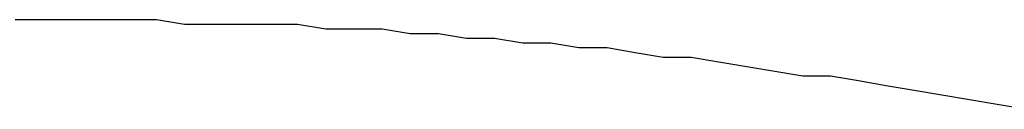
# Model space of a CAD drawing. Extents: x 1107 to 4046, y 937 to 3355.
# Tile 615 of 656: x 2200.429 to 2202.522, y 2706.983 to 2707.173. Entities that reach past the tile are written whole.
import ezdxf

# ---------------------------------------------------------------- set-up
doc = ezdxf.new("R2010")
doc.units = 0
doc.layers.add('KF_VIDA_L___C_REAR', color=7, linetype='CONTINUOUS')

# ---------------------------------------------------------------- blocks, each defined once
blk = doc.blocks.new('KF_VIDA_L___C_REAR')
at = {"layer": 'KF_VIDA_L___C_REAR'}
blk.add_polyline3d([(15.5867, 1017.77, 0), (15.5279, 1017.78, 0), (15.4691, 1017.79, 0), (15.4102, 1017.8, 0), (15.3512, 1017.81, 0), (15.2921, 1017.82, 0), (15.233, 1017.83, 0), (15.1738, 1017.84, 0), (15.1146, 1017.84, 0), (15.0553, 1017.85, 0), (14.9959, 1017.86, 0), (14.9365, 1017.87, 0), (14.877, 1017.88, 0), (14.8175, 1017.88, 0), (14.758, 1017.89, 0), (14.6984, 1017.9, 0), (14.6387, 1017.9, 0), (14.579, 1017.91, 0), (14.5193, 1017.91, 0), (14.4595, 1017.92, 0), (14.3997, 1017.92, 0), (14.3399, 1017.93, 0), (14.28, 1017.93, 0), (14.2201, 1017.94, 0), (14.1602, 1017.94, 0), (14.1003, 1017.94, 0), (14.0403, 1017.95, 0), (13.9803, 1017.95, 0), (13.9203, 1017.95, 0), (13.8603, 1017.95, 0), (13.8003, 1017.95, 0), (13.7402, 1017.96, 0), (13.6802, 1017.96, 0), (13.6201, 1017.96, 0), (13.5601, 1017.96, 0), (13.5, 1017.96, 0), (13.4399, 1017.96, 0)], dxfattribs=at)

msp = doc.modelspace()

# ---------------------------------------------------------------- block references
at = {"layer": 'KF_VIDA_L___C_REAR'}
msp.add_blockref('KF_VIDA_L___C_REAR', (2186.9791, 1689.2132), dxfattribs=at)

doc.saveas('drawing.dxf')
